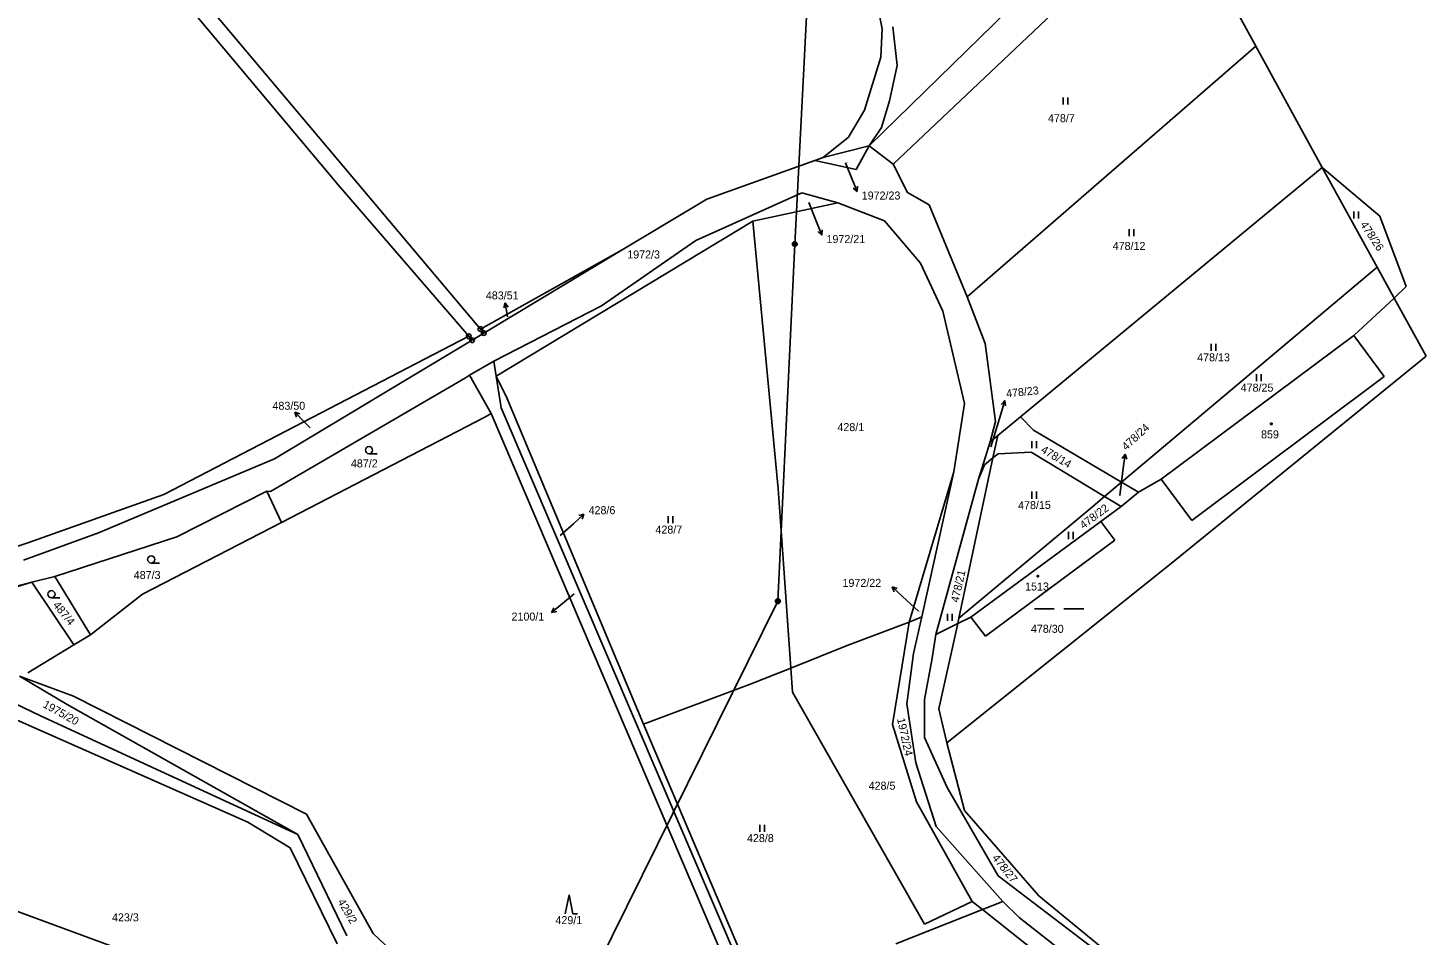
# Model space of a CAD drawing. Extents: x -795483 to -789093, y -1112258 to -1108741.
# Drawn here: x -790799.2 to -790502.2, y -1110981.4 to -1110788.6 of the extents above; entities that cross this region are included whole.
import ezdxf

# ---------------------------------------------------------------- set-up
doc = ezdxf.new("R2010")
doc.units = 0
for name, color, linetype in [('Komunikace', 7, 'Continuous'), ('Vrstva 1', 7, 'Continuous'), ('Vrstva 12', 7, 'Continuous'), ('Vrstva 14', 7, 'Continuous'), ('Vrstva 15', 7, 'Continuous'), ('Vrstva 16', 7, 'Continuous'), ('Vrstva 23', 7, 'Continuous'), ('Vrstva 25', 7, 'Continuous'), ('Vrstva 26', 7, 'Continuous'), ('Vrstva 28', 7, 'Continuous')]:
    doc.layers.add(name, color=color, linetype=linetype)

msp = doc.modelspace()

# ---------------------------------------------------------------- linework, layer by layer
at = {"layer": 'Komunikace'}
for p, q in [((-790625.58, -1110817.31), (-790624.24, -1110820.62)), ((-790633.36, -1110825.71), (-790631.7, -1110829.86)), ((-790594.67, -1110877.66), (-790592.59, -1110870.67)), ((-790739.31, -1110873.58), (-790740.41, -1110872.44)), ((-790567.31, -1110887.99), (-790566.54, -1110882.17)), ((-790686.14, -1110896.5), (-790683.35, -1110893.97)), ((-790683.21, -1110908.84), (-790685.69, -1110910.92)), ((-790610.08, -1110912.55), (-790613.43, -1110909.43))]:
    msp.add_line(p, q, dxfattribs=at)
at = {"layer": 'Vrstva 1'}
for p, q in [((-790805.36, -1110735.92), (-790733.33, -1110821.99)), ((-790625.67, -1110748.47), (-790617.75, -1110788.86)), ((-790555.65, -1110761.01), (-790538.38, -1110792.5)), ((-790703.11, -1110852.63), (-790768.87, -1110774.52)), ((-790620.53, -1110813.67), (-790579.42, -1110773.5)), ((-790574.67, -1110779.02), (-790615.44, -1110817.6)), ((-790617.75, -1110788.86), (-790618.06, -1110794.85)), ((-790614.56, -1110796.64), (-790615.48, -1110788.44)), ((-790538.38, -1110792.5), (-790599.74, -1110845.79)), ((-790538.38, -1110792.5), (-790524.32, -1110818.3)), ((-790618.06, -1110794.85), (-790621.52, -1110806.09)), ((-790616.18, -1110804.14), (-790614.56, -1110796.64)), ((-790617.92, -1110809.8), (-790616.18, -1110804.14)), ((-790621.52, -1110806.09), (-790624.93, -1110811.83)), ((-790620.53, -1110813.67), (-790617.92, -1110809.8)), ((-790624.93, -1110811.83), (-790630.31, -1110816.18)), ((-790620.53, -1110813.67), (-790630.31, -1110816.18)), ((-790620.53, -1110813.67), (-790623.28, -1110818.75)), ((-790615.44, -1110817.6), (-790620.53, -1110813.67)), ((-790632.1, -1110816.82), (-790654.98, -1110825)), ((-790630.31, -1110816.18), (-790632.1, -1110816.82)), ((-790623.28, -1110818.75), (-790632.1, -1110816.82)), ((-790612.39, -1110823.63), (-790615.44, -1110817.6)), ((-790588.4, -1110871.24), (-790524.32, -1110818.3)), ((-790512.62, -1110839.5), (-790524.32, -1110818.3)), ((-790524.32, -1110818.3), (-790512.03, -1110828.64)), ((-790705.6, -1110854.16), (-790733.33, -1110821.99)), ((-790634.83, -1110823.65), (-790657.32, -1110833.78)), ((-790634.83, -1110823.65), (-790627.15, -1110825.79)), ((-790607.8, -1110826.23), (-790612.39, -1110823.63)), ((-790654.98, -1110825), (-790672.98, -1110835.81)), ((-790627.15, -1110825.79), (-790645.25, -1110829.7)), ((-790627.15, -1110825.79), (-790617.29, -1110829.59)), ((-790599.74, -1110845.79), (-790607.8, -1110826.23)), ((-790617.29, -1110829.59), (-790609.59, -1110838.62)), ((-790506.45, -1110843.61), (-790512.03, -1110828.64)), ((-790645.25, -1110829.7), (-790699.75, -1110862.65)), ((-790645.25, -1110829.7), (-790639.87, -1110886.59)), ((-790677.36, -1110847.66), (-790657.32, -1110833.78)), ((-790703.11, -1110852.63), (-790672.98, -1110835.81)), ((-790702.39, -1110853.48), (-790672.98, -1110835.81)), ((-790609.59, -1110838.62), (-790604.9, -1110848.8)), ((-790566.92, -1110885.15), (-790512.62, -1110839.5)), ((-790509.03, -1110846.02), (-790512.62, -1110839.5)), ((-790509.03, -1110846.02), (-790506.45, -1110843.61)), ((-790595.87, -1110855.66), (-790599.74, -1110845.79)), ((-790517.57, -1110854.01), (-790509.03, -1110846.02)), ((-790502.23, -1110858.35), (-790509.03, -1110846.02)), ((-790700.26, -1110859.41), (-790677.36, -1110847.66)), ((-790604.9, -1110848.8), (-790600.31, -1110868.44)), ((-790703.11, -1110852.63), (-790702.39, -1110853.48)), ((-790705.6, -1110854.16), (-790770.35, -1110887.79)), ((-790746.88, -1110880.21), (-790704.89, -1110854.98)), ((-790705.6, -1110854.16), (-790704.89, -1110854.98)), ((-790704.89, -1110854.98), (-790702.39, -1110853.48)), ((-790593.72, -1110872.26), (-790595.87, -1110855.66)), ((-790517.57, -1110854.01), (-790558.53, -1110884.54)), ((-790511.12, -1110862.69), (-790517.57, -1110854.01)), ((-790556.75, -1110902.72), (-790502.23, -1110858.35)), ((-790700.26, -1110859.41), (-790705.43, -1110862.44)), ((-790699.75, -1110862.65), (-790700.26, -1110859.41)), ((-790706.3, -1110862.95), (-790747.68, -1110887.15)), ((-790705.43, -1110862.44), (-790706.3, -1110862.95)), ((-790705.43, -1110862.44), (-790700.8, -1110870.53)), ((-790699.75, -1110862.65), (-790698.72, -1110869.34)), ((-790699.75, -1110862.65), (-790697.49, -1110867.26)), ((-790551.99, -1110893.3), (-790511.12, -1110862.69)), ((-790668.47, -1110936.55), (-790697.49, -1110867.26)), ((-790702.19, -1110871.32), (-790700.8, -1110870.53)), ((-790700.8, -1110870.53), (-790603.46, -1111098.83)), ((-790698.72, -1110869.34), (-790618.26, -1111057.24)), ((-790600.31, -1110868.44), (-790602.51, -1110882.92)), ((-790745.36, -1110893.73), (-790702.19, -1110871.32)), ((-790594.84, -1110876.57), (-790593.72, -1110872.26)), ((-790593.21, -1110875.22), (-790588.4, -1110871.24)), ((-790585.65, -1110874.12), (-790588.4, -1110871.24)), ((-790566.92, -1110885.15), (-790585.65, -1110874.12)), ((-790594.84, -1110876.57), (-790597.33, -1110884.54)), ((-790594.84, -1110876.57), (-790593.21, -1110875.22)), ((-790594.23, -1110880), (-790593.21, -1110875.22)), ((-790601.45, -1110914.03), (-790594.23, -1110880)), ((-790594.23, -1110880), (-790596.04, -1110881.44)), ((-790593.1, -1110879.11), (-790594.23, -1110880)), ((-790586.09, -1110878.79), (-790593.1, -1110879.11)), ((-790570.51, -1110888.17), (-790586.09, -1110878.79)), ((-790746.88, -1110880.21), (-790784.23, -1110895.92)), ((-790602.51, -1110882.92), (-790612.06, -1110914.92)), ((-790609.37, -1110913.78), (-790602.51, -1110882.92)), ((-790596.04, -1110881.44), (-790597.33, -1110884.54)), ((-790597.33, -1110884.54), (-790606.34, -1110917.49)), ((-790570.51, -1110888.17), (-790566.92, -1110885.15)), ((-790563.3, -1110887.29), (-790566.92, -1110885.15)), ((-790563.3, -1110887.29), (-790558.53, -1110884.54)), ((-790558.53, -1110884.54), (-790551.99, -1110893.3)), ((-790799.22, -1110898.02), (-790770.35, -1110887.79)), ((-790748.51, -1110887.05), (-790767.63, -1110896.76)), ((-790747.68, -1110887.15), (-790748.51, -1110887.05)), ((-790748.51, -1110887.05), (-790745.36, -1110893.73)), ((-790639.87, -1110886.59), (-790638.82, -1110901.41)), ((-790573.46, -1110890.65), (-790570.51, -1110888.17)), ((-790567, -1110890.28), (-790570.51, -1110888.17)), ((-790567, -1110890.28), (-790563.3, -1110887.29)), ((-790573.46, -1110890.65), (-790601.45, -1110914.03)), ((-790570.44, -1110892.83), (-790567, -1110890.28)), ((-790745.36, -1110893.73), (-790774.9, -1110908.96)), ((-790571.33, -1110893.49), (-790598.92, -1110913.79)), ((-790571.33, -1110893.49), (-790570.44, -1110892.83)), ((-790568.35, -1110897.49), (-790571.33, -1110893.49)), ((-790784.23, -1110895.92), (-790800.16, -1110901.72)), ((-790767.63, -1110896.76), (-790793.55, -1110905.15)), ((-790595.84, -1110917.85), (-790568.35, -1110897.49)), ((-790831.73, -1110908.66), (-790799.22, -1110898.02)), ((-790638.82, -1110901.41), (-790637.18, -1110924.64)), ((-790556.75, -1110902.72), (-790604.03, -1110940.49)), ((-790798.39, -1110906.36), (-790831.32, -1110915.17)), ((-790829.2, -1110915.79), (-790798.39, -1110906.36)), ((-790793.55, -1110905.15), (-790798.39, -1110906.36)), ((-790798.39, -1110906.36), (-790789.45, -1110919.72)), ((-790793.55, -1110905.15), (-790785.92, -1110917.58)), ((-790774.9, -1110908.96), (-790785.92, -1110917.58)), ((-790625.2, -1110919.86), (-790612.06, -1110914.92)), ((-790612.06, -1110914.92), (-790615.58, -1110936.64)), ((-790609.37, -1110913.78), (-790612.06, -1110914.92)), ((-790609.37, -1110913.78), (-790611.08, -1110921.53)), ((-790606.34, -1110917.49), (-790601.71, -1110915.18)), ((-790605.74, -1110933.3), (-790601.71, -1110915.18)), ((-790601.71, -1110915.18), (-790598.92, -1110913.79)), ((-790601.71, -1110915.18), (-790601.45, -1110914.03)), ((-790598.92, -1110913.79), (-790595.84, -1110917.85)), ((-790832.7, -1110917.48), (-790796.56, -1110934.78)), ((-790785.92, -1110917.58), (-790789.45, -1110919.72)), ((-790607.16, -1110922.53), (-790606.34, -1110917.49)), ((-790789.45, -1110919.72), (-790799.23, -1110925.67)), ((-790637.18, -1110924.64), (-790625.2, -1110919.86)), ((-790611.08, -1110921.53), (-790612.49, -1110932.25)), ((-790645.62, -1110928), (-790637.18, -1110924.64)), ((-790637.18, -1110924.64), (-790636.82, -1110929.77)), ((-790608.74, -1110931.34), (-790607.16, -1110922.53)), ((-790822.73, -1110926.38), (-790752.5, -1110957.4)), ((-790800.99, -1110926.34), (-790789.58, -1110930.64)), ((-790800.99, -1110926.34), (-790790.91, -1110932.37)), ((-790645.62, -1110928), (-790668.47, -1110936.55)), ((-790636.82, -1110929.77), (-790608.8, -1110979.05)), ((-790790.91, -1110932.37), (-790741.93, -1110960.01)), ((-790789.58, -1110930.64), (-790740.08, -1110955.65)), ((-790610.61, -1110944.76), (-790612.49, -1110932.25)), ((-790608.78, -1110939.36), (-790608.74, -1110931.34)), ((-790604.03, -1110940.49), (-790605.74, -1110933.3)), ((-790796.56, -1110934.78), (-790741.93, -1110960.01)), ((-790643.74, -1110994.77), (-790668.47, -1110936.55)), ((-790615.58, -1110936.64), (-790610.44, -1110953.04)), ((-790603.95, -1110950.03), (-790608.78, -1110939.36)), ((-790600.26, -1110954.88), (-790604.03, -1110940.49)), ((-790606.32, -1110958.3), (-790610.61, -1110944.76)), ((-790593.15, -1110968.79), (-790603.95, -1110950.03)), ((-790610.44, -1110953.04), (-790598.64, -1110974.26)), ((-790740.08, -1110955.65), (-790725.86, -1110981.01)), ((-790584.5, -1110973.04), (-790600.26, -1110954.88)), ((-790752.5, -1110957.4), (-790743.51, -1110962.83)), ((-790741.93, -1110960.01), (-790731.47, -1110981.52)), ((-790592.11, -1110974.23), (-790606.32, -1110958.3)), ((-790743.51, -1110962.83), (-790733.54, -1110983.24)), ((-790544.15, -1111006.02), (-790593.15, -1110968.79)), ((-790598.64, -1110974.26), (-790608.8, -1110979.05)), ((-790596.48, -1110975.96), (-790598.64, -1110974.26)), ((-790596.48, -1110975.96), (-790592.11, -1110974.23)), ((-790588.68, -1110977.65), (-790592.11, -1110974.23)), ((-790544.15, -1111006.02), (-790584.5, -1110973.04)), ((-790614.88, -1110983.23), (-790596.48, -1110975.96)), ((-790551.75, -1111011.21), (-790596.48, -1110975.96)), ((-790552.2, -1111006.09), (-790588.68, -1110977.65)), ((-790725.86, -1110981.01), (-790717.43, -1110988.97))]:
    msp.add_line(p, q, dxfattribs=at)
at = {"layer": 'Vrstva 12'}
for p, q in [((-790631.52, -1110740.16), (-790636.33, -1110834.57)), ((-790636.33, -1110834.57), (-790639.92, -1110910.43)), ((-790692.53, -1111016.8), (-790639.92, -1110910.43)), ((-790826.75, -1110967.08), (-790759.43, -1110991.79))]:
    msp.add_line(p, q, dxfattribs=at)
at = {"layer": 'Vrstva 16'}
for p, q in [((-790624.24, -1110820.62), (-790623.11, -1110823.4)), ((-790623.11, -1110823.4), (-790623.95, -1110822.66)), ((-790623.11, -1110823.4), (-790623.02, -1110822.28)), ((-790631.7, -1110829.86), (-790630.59, -1110832.65)), ((-790630.59, -1110832.65), (-790631.42, -1110831.9)), ((-790630.59, -1110832.65), (-790630.49, -1110831.53)), ((-790697.83, -1110847.06), (-790698.17, -1110848.12)), ((-790697.39, -1110850.03), (-790697.83, -1110847.06)), ((-790697.83, -1110847.06), (-790697.19, -1110847.98)), ((-790592.59, -1110870.67), (-790591.74, -1110867.79)), ((-790591.74, -1110867.79), (-790592.5, -1110868.61)), ((-790591.74, -1110867.79), (-790591.54, -1110868.9)), ((-790740.41, -1110872.44), (-790742.5, -1110870.29)), ((-790742.5, -1110870.29), (-790742.16, -1110871.36)), ((-790742.5, -1110870.29), (-790741.45, -1110870.66)), ((-790566.15, -1110879.2), (-790566.77, -1110880.12)), ((-790566.54, -1110882.17), (-790566.15, -1110879.2)), ((-790566.15, -1110879.2), (-790565.78, -1110880.25)), ((-790683.35, -1110893.97), (-790681.13, -1110891.95)), ((-790681.13, -1110891.95), (-790682.21, -1110892.26)), ((-790681.13, -1110891.95), (-790681.53, -1110893)), ((-790613.43, -1110909.43), (-790615.63, -1110907.39)), ((-790615.63, -1110907.39), (-790615.23, -1110908.43)), ((-790615.63, -1110907.39), (-790614.55, -1110907.7)), ((-790685.69, -1110910.92), (-790687.99, -1110912.85)), ((-790687.99, -1110912.85), (-790687.54, -1110911.82)), ((-790687.99, -1110912.85), (-790686.9, -1110912.59))]:
    msp.add_line(p, q, dxfattribs=at)
at = {"layer": 'Vrstva 23'}
for p, q in [((-790579.31, -1110804.91), (-790579.31, -1110803.41)), ((-790578.31, -1110803.41), (-790578.31, -1110804.91)), ((-790517.6, -1110829.15), (-790517.6, -1110827.65)), ((-790516.6, -1110827.65), (-790516.6, -1110829.15)), ((-790565.27, -1110832.88), (-790565.27, -1110831.38)), ((-790564.27, -1110831.38), (-790564.27, -1110832.88)), ((-790547.86, -1110857.27), (-790547.86, -1110855.77)), ((-790546.86, -1110855.77), (-790546.86, -1110857.27)), ((-790538.28, -1110863.71), (-790538.28, -1110862.21)), ((-790537.28, -1110862.21), (-790537.28, -1110863.71)), ((-790585.99, -1110877.94), (-790585.99, -1110876.44)), ((-790584.99, -1110876.44), (-790584.99, -1110877.94)), ((-790726.77, -1110879.09), (-790725.02, -1110879.09)), ((-790585.96, -1110888.66), (-790585.96, -1110887.16)), ((-790584.96, -1110887.16), (-790584.96, -1110888.66)), ((-790663.25, -1110893.87), (-790663.25, -1110892.37)), ((-790662.25, -1110892.37), (-790662.25, -1110893.87)), ((-790578.18, -1110897.23), (-790578.18, -1110895.73)), ((-790577.18, -1110895.73), (-790577.18, -1110897.23)), ((-790773.05, -1110902.32), (-790771.3, -1110902.32)), ((-790794.23, -1110909.69), (-790792.48, -1110909.69)), ((-790585.44, -1110912.04), (-790581.24, -1110912.04)), ((-790579.14, -1110912.04), (-790574.94, -1110912.04)), ((-790603.91, -1110914.6), (-790603.91, -1110913.1)), ((-790602.91, -1110913.1), (-790602.91, -1110914.6)), ((-790643.74, -1110959.41), (-790643.74, -1110957.91)), ((-790642.74, -1110957.91), (-790642.74, -1110959.41)), ((-790685.08, -1110976.84), (-790684.28, -1110972.84)), ((-790684.28, -1110972.84), (-790683.48, -1110976.84)), ((-790683.48, -1110976.84), (-790682.48, -1110976.84))]:
    msp.add_line(p, q, dxfattribs=at)
for centre in [(-790726.77, -1110878.34), (-790773.05, -1110901.57), (-790794.23, -1110908.94)]:
    msp.add_circle(centre, 0.75, dxfattribs=at)
at = {"layer": 'Vrstva 25'}
for p, q in [((-790535.25, -1110872.61), (-790534.95, -1110872.61)), ((-790535.25, -1110872.91), (-790535.25, -1110872.61)), ((-790534.95, -1110872.91), (-790535.25, -1110872.91)), ((-790534.95, -1110872.61), (-790534.95, -1110872.91)), ((-790584.87, -1110904.94), (-790584.57, -1110904.94)), ((-790584.87, -1110905.24), (-790584.87, -1110904.94)), ((-790584.57, -1110905.24), (-790584.87, -1110905.24)), ((-790584.57, -1110904.94), (-790584.57, -1110905.24))]:
    msp.add_line(p, q, dxfattribs=at)
at = {"layer": 'Vrstva 26'}
for p, q in [((-790636.83, -1110834.47), (-790636.73, -1110834.27)), ((-790636.83, -1110834.67), (-790636.83, -1110834.47)), ((-790636.73, -1110834.87), (-790636.83, -1110834.67)), ((-790636.73, -1110834.27), (-790636.63, -1110834.17)), ((-790636.63, -1110834.97), (-790636.73, -1110834.87)), ((-790636.63, -1110834.17), (-790636.43, -1110834.07)), ((-790636.63, -1110834.37), (-790636.63, -1110834.77)), ((-790636.63, -1110834.77), (-790636.43, -1110834.87)), ((-790636.43, -1110835.07), (-790636.63, -1110834.97)), ((-790636.43, -1110834.07), (-790636.23, -1110834.07)), ((-790636.43, -1110834.87), (-790636.43, -1110834.27)), ((-790636.43, -1110834.27), (-790636.23, -1110834.27)), ((-790636.23, -1110835.07), (-790636.43, -1110835.07)), ((-790636.23, -1110834.07), (-790636.03, -1110834.17)), ((-790636.23, -1110834.27), (-790636.23, -1110834.87)), ((-790636.23, -1110834.87), (-790636.03, -1110834.77)), ((-790636.03, -1110834.97), (-790636.23, -1110835.07)), ((-790636.03, -1110834.17), (-790635.93, -1110834.27)), ((-790636.03, -1110834.77), (-790636.03, -1110834.37)), ((-790635.93, -1110834.87), (-790636.03, -1110834.97)), ((-790635.93, -1110834.27), (-790635.83, -1110834.47)), ((-790635.83, -1110834.67), (-790635.93, -1110834.87)), ((-790635.83, -1110834.47), (-790635.83, -1110834.67)), ((-790640.42, -1110910.33), (-790640.32, -1110910.13)), ((-790640.42, -1110910.53), (-790640.42, -1110910.33)), ((-790640.32, -1110910.73), (-790640.42, -1110910.53)), ((-790640.32, -1110910.13), (-790640.22, -1110910.03)), ((-790640.22, -1110910.83), (-790640.32, -1110910.73)), ((-790640.22, -1110910.03), (-790640.02, -1110909.93)), ((-790640.22, -1110910.23), (-790640.22, -1110910.63)), ((-790640.22, -1110910.63), (-790640.02, -1110910.73)), ((-790640.02, -1110910.93), (-790640.22, -1110910.83)), ((-790640.02, -1110909.93), (-790639.82, -1110909.93)), ((-790640.02, -1110910.73), (-790640.02, -1110910.13)), ((-790640.02, -1110910.13), (-790639.82, -1110910.13)), ((-790639.82, -1110910.93), (-790640.02, -1110910.93)), ((-790639.82, -1110909.93), (-790639.62, -1110910.03)), ((-790639.82, -1110910.13), (-790639.82, -1110910.73)), ((-790639.82, -1110910.73), (-790639.62, -1110910.63)), ((-790639.62, -1110910.83), (-790639.82, -1110910.93)), ((-790639.62, -1110910.03), (-790639.52, -1110910.13)), ((-790639.62, -1110910.63), (-790639.62, -1110910.23)), ((-790639.52, -1110910.73), (-790639.62, -1110910.83)), ((-790639.52, -1110910.13), (-790639.42, -1110910.33)), ((-790639.42, -1110910.53), (-790639.52, -1110910.73)), ((-790639.42, -1110910.33), (-790639.42, -1110910.53))]:
    msp.add_line(p, q, dxfattribs=at)
at = {"layer": 'Vrstva 28'}
for centre, radius in [((-790703.11, -1110852.63), 0.5), ((-790703.11, -1110852.63), 0.01), ((-790702.39, -1110853.48), 0.5), ((-790705.6, -1110854.16), 0.5), ((-790705.6, -1110854.16), 0.01), ((-790704.89, -1110854.98), 0.5), ((-790704.89, -1110854.98), 0.01), ((-790702.39, -1110853.48), 0.01)]:
    msp.add_circle(centre, radius, dxfattribs=at)

# ---------------------------------------------------------------- texts
at = {"layer": 'Vrstva 14'}
for s, height, p in [('478/7', 1.7, (-790582.54, -1110808.67)), ('1972/23', 0.1, (-790625.58, -1110817.31)), ('1972/21', 0.1, (-790633.36, -1110825.71)), ('478/12', 1.7, (-790568.79, -1110835.81)), ('1972/3', 1.7, (-790671.92, -1110837.62)), ('483/51', 0.1, (-790697.39, -1110850.03)), ('478/13', 1.7, (-790550.85, -1110859.47)), ('478/25', 1.7, (-790541.61, -1110865.91)), ('483/50', 0.1, (-790739.31, -1110873.58)), ('428/1', 1.7, (-790627.27, -1110874.3)), ('478/23', 0.1, (-790594.67, -1110877.66)), ('487/2', 1.7, (-790730.62, -1110882.01)), ('478/24', 0.1, (-790567.31, -1110887.99)), ('428/7', 1.7, (-790665.93, -1110896.07)), ('428/6', 0.1, (-790686.14, -1110896.5)), ('487/3', 1.7, (-790776.75, -1110905.72)), ('2100/1', 0.1, (-790683.21, -1110908.84)), ('1972/22', 0.1, (-790610.08, -1110912.55)), ('428/5', 1.7, (-790620.64, -1110950.48)), ('428/8', 1.7, (-790646.48, -1110961.61)), ('423/3', 1.7, (-790781.37, -1110978.45)), ('429/1', 1.7, (-790687.17, -1110979.04))]:
    msp.add_text(s, height=height, dxfattribs=at).set_placement(p)
for s, rotation, p in [('478/26', 303.1579, (-790516.28, -1110830.41)), ('478/14', 329.5345, (-790584.2, -1110878.71)), ('478/15', 0.9605, (-790588.88, -1110890.92)), ('478/22', 37.0425, (-790575.01, -1110895.19)), ('478/21', 77.2362, (-790601.57, -1110910.81)), ('487/4', 309.138, (-790794.02, -1110911.31)), ('478/30', 359.7714, (-790586.17, -1110917.13)), ('1975/20', 330.8308, (-790796.2, -1110932.86)), ('1972/24', 282.3234, (-790614.63, -1110935.42)), ('478/27', 308.6689, (-790594.52, -1110965.02)), ('429/2', 300.1137, (-790733.51, -1110974.26))]:
    msp.add_text(s, height=1.7, rotation=rotation, dxfattribs=at).set_placement(p)
at = {"layer": 'Vrstva 15'}
for s, p in [('859', (-790537.28, -1110875.84)), ('1513', (-790587.4, -1110908.16))]:
    msp.add_text(s, height=1.7, dxfattribs=at).set_placement(p)
at = {"layer": 'Vrstva 16'}
for s, p in [('1972/23', (-790622.11, -1110825.1)), ('1972/21', (-790629.59, -1110834.35)), ('483/51', (-790701.95, -1110846.32)), ('483/50', (-790747.28, -1110869.76)), ('428/6', (-790680.13, -1110891.95)), ('1972/22', (-790626.19, -1110907.39)), ('2100/1', (-790696.5, -1110914.55))]:
    msp.add_text(s, height=1.7, dxfattribs=at).set_placement(p)
for s, rotation, p in [('478/23', 6.1507, (-790591.35, -1110867.18)), ('478/24', 42.9158, (-790565.92, -1110878.51))]:
    msp.add_text(s, height=1.7, rotation=rotation, dxfattribs=at).set_placement(p)

doc.saveas('drawing.dxf')
